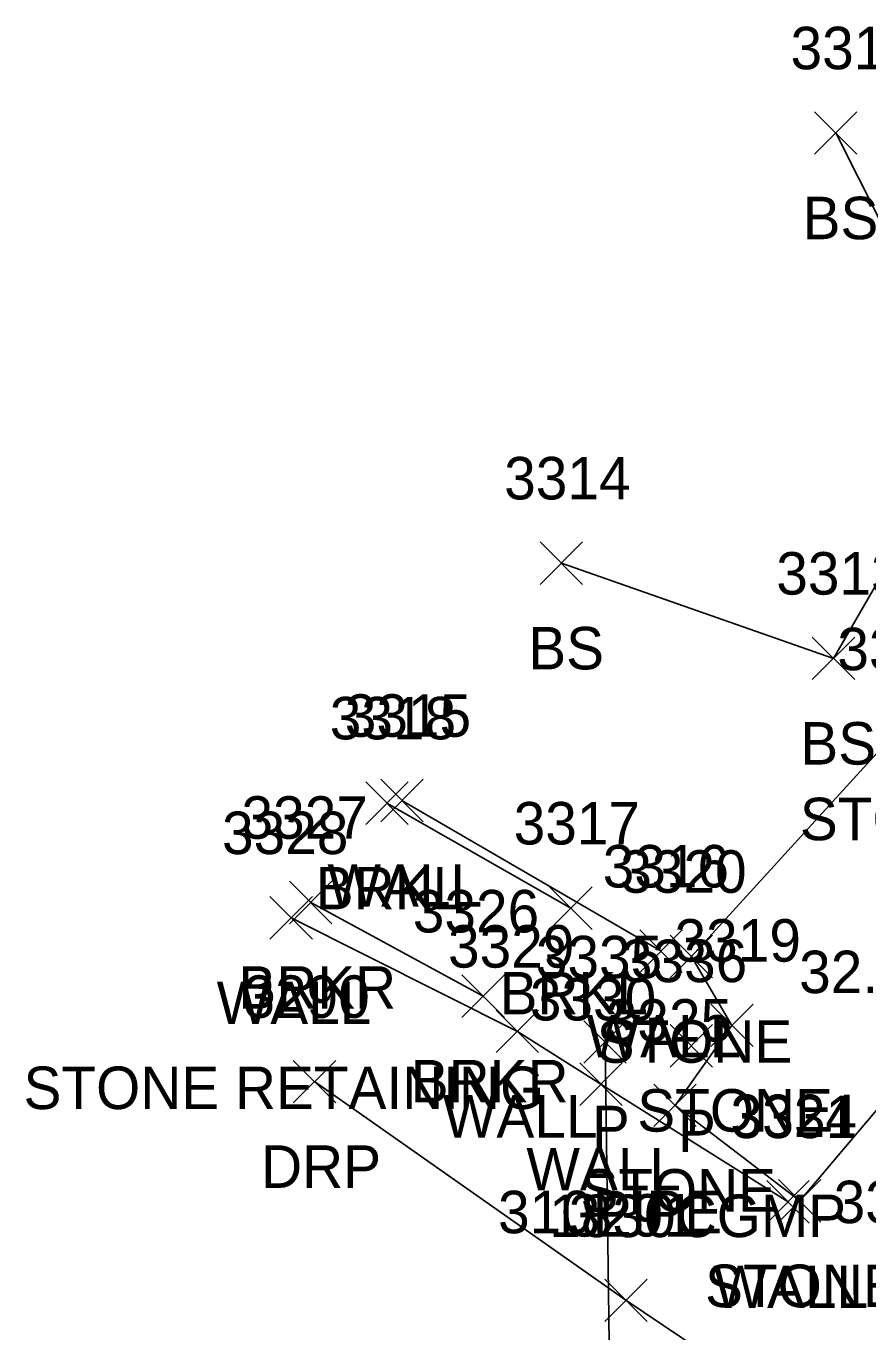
# Model space of a CAD drawing. Extents: x 1634209 to 1639641, y 608564 to 612258.
# Drawn here: x 1638849.3 to 1638888.9, y 610938 to 610999.4 of the extents above; entities that cross this region are included whole.
import ezdxf

# ---------------------------------------------------------------- set-up
doc = ezdxf.new("R2010")
doc.units = 0
for name, color, linetype in [('C_C', 7, 'Continuous'), ('D_A', 7, 'Continuous'), ('D_C', 7, 'Continuous'), ('D_I', 7, 'Continuous'), ('D_TIC', 7, 'Continuous'), ('DCP', 7, 'Continuous'), ('L_A', 7, 'Continuous'), ('L_C', 7, 'Continuous'), ('L_I', 7, 'Continuous'), ('L_TIC', 7, 'Continuous'), ('LASF', 7, 'Continuous'), ('LAWE', 7, 'Continuous'), ('LELB', 7, 'Continuous'), ('LW', 7, 'Continuous'), ('R_A', 7, 'Continuous'), ('R_I', 7, 'Continuous'), ('R_TIC', 7, 'Continuous'), ('RDP', 7, 'Continuous')]:
    doc.layers.add(name, color=color, linetype=linetype)

msp = doc.modelspace()

# ---------------------------------------------------------------- linework, layer by layer
at = {"layer": 'D_TIC'}
for points in [[(1638875.543, 610950.621), (1638877.543, 610952.621)], [(1638877.543, 610950.621), (1638875.543, 610952.621)], [(1638879.601, 610950.441), (1638881.601, 610952.441)], [(1638881.601, 610950.441), (1638879.601, 610952.441)]]:
    msp.add_lwpolyline(points, dxfattribs=at)
at = {"layer": 'DCP'}
msp.add_lwpolyline([(1638877.257, 610898.555), (1638876.543, 610951.621)], dxfattribs=at)
at = {"layer": 'L_TIC'}
for points in [[(1638886.401, 610993.406), (1638888.401, 610995.406)], [(1638888.401, 610993.406), (1638886.401, 610995.406)], [(1638873.485, 610973.16), (1638875.485, 610975.16)], [(1638875.485, 610973.16), (1638873.485, 610975.16)], [(1638886.295, 610968.68), (1638888.295, 610970.68)], [(1638888.295, 610968.68), (1638886.295, 610970.68)], [(1638865.273, 610961.866), (1638867.273, 610963.866)], [(1638867.273, 610961.866), (1638865.273, 610963.866)], [(1638865.98, 610961.988), (1638867.98, 610963.988)], [(1638867.98, 610961.988), (1638865.98, 610963.988)], [(1638861.683, 610957.189), (1638863.683, 610959.189)], [(1638863.683, 610957.189), (1638861.683, 610959.189)], [(1638873.931, 610956.92), (1638875.931, 610958.92)], [(1638875.931, 610956.92), (1638873.931, 610958.92)], [(1638860.765, 610956.467), (1638862.765, 610958.467)], [(1638862.765, 610956.467), (1638860.765, 610958.467)], [(1638878.179, 610954.895), (1638880.179, 610956.895)], [(1638880.179, 610954.895), (1638878.179, 610956.895)], [(1638879.604, 610954.647), (1638881.604, 610956.647)], [(1638881.604, 610954.647), (1638879.604, 610956.647)], [(1638869.803, 610952.779), (1638871.803, 610954.779)], [(1638871.803, 610952.779), (1638869.803, 610954.779)], [(1638881.515, 610951.405), (1638883.515, 610953.405)], [(1638883.515, 610951.405), (1638881.515, 610953.405)], [(1638871.415, 610951.124), (1638873.415, 610953.124)], [(1638873.415, 610951.124), (1638871.415, 610953.124)], [(1638875.348, 610948.638), (1638877.348, 610950.638)], [(1638877.348, 610948.638), (1638875.348, 610950.638)], [(1638878.836, 610947.64), (1638880.836, 610949.64)], [(1638880.836, 610947.64), (1638878.836, 610949.64)], [(1638884.156, 610943.1), (1638886.156, 610945.1)], [(1638886.156, 610943.1), (1638884.156, 610945.1)], [(1638884.707, 610943.147), (1638886.707, 610945.147)], [(1638886.707, 610943.147), (1638884.707, 610945.147)]]:
    msp.add_lwpolyline(points, dxfattribs=at)
at = {"layer": 'LASF'}
for points in [[(1638882.515, 610952.405), (1638880.604, 610955.647), (1638890.172, 610966.12), (1638895.49, 610962.413), (1638895.61, 610955.854), (1638885.707, 610944.147), (1638879.836, 610948.64)], [(1638879.836, 610948.64), (1638882.515, 610952.405)]]:
    msp.add_lwpolyline(points, dxfattribs=at)
at = {"layer": 'LAWE'}
for points in [[(1638874.931, 610957.92), (1638866.273, 610962.866)], [(1638870.803, 610953.779), (1638862.683, 610958.189)]]:
    msp.add_lwpolyline(points, dxfattribs=at)
at = {"layer": 'LELB'}
msp.add_lwpolyline([(1638887.401, 610994.406), (1638894.008, 610981.3), (1638887.295, 610969.68), (1638874.485, 610974.16)], dxfattribs=at)
at = {"layer": 'LW'}
for points in [[(1638866.98, 610962.988), (1638879.179, 610955.895)], [(1638861.765, 610957.467), (1638872.415, 610952.124), (1638876.348, 610949.638), (1638885.156, 610944.1)]]:
    msp.add_lwpolyline(points, dxfattribs=at)
at = {"layer": 'R_TIC'}
for points in [[(1638861.859, 610948.758), (1638863.859, 610950.758)], [(1638863.859, 610948.758), (1638861.859, 610950.758)], [(1638876.526, 610938.465), (1638878.526, 610940.465)], [(1638878.526, 610938.465), (1638876.526, 610940.465)]]:
    msp.add_lwpolyline(points, dxfattribs=at)
at = {"layer": 'RDP'}
msp.add_lwpolyline([(1638862.859, 610949.758), (1638877.526, 610939.465), (1638888.12, 610932.353), (1638891.772, 610931.788), (1638896.268, 610932.855), (1638901.51, 610936.87)], dxfattribs=at)

# ---------------------------------------------------------------- texts
at = {"layer": 'C_C'}
msp.add_text('32.725 IN POLE 342/75/20', height=2, dxfattribs=at).set_placement((1638885.681, 610953.922))
at = {"layer": 'D_A'}
for p in [(1638875.921, 610946.621), (1638879.978, 610946.441)]:
    msp.add_text('P', height=2, dxfattribs=at).set_placement(p)
at = {"layer": 'D_C'}
for s, p in [('310PIPE', (1638871.504, 610942.621)), ('1830CGMP', (1638873.916, 610942.441))]:
    msp.add_text(s, height=2, dxfattribs=at).set_placement(p)
at = {"layer": 'D_I'}
for s, p in [('3335', (1638873.283, 610954.621)), ('3336', (1638877.286, 610954.441))]:
    msp.add_text(s, height=2, dxfattribs=at).set_placement(p)
at = {"layer": 'L_A'}
for s, p in [('BS', (1638885.842, 610989.406)), ('BS', (1638872.926, 610969.16)), ('BS', (1638885.736, 610964.68)), ('STONE', (1638885.715, 610961.12)), ('BRKL', (1638862.918, 610957.866)), ('WALL', (1638863.468, 610957.988)), ('BRKR', (1638859.274, 610953.189)), ('BRKL', (1638871.576, 610952.92)), ('WALL', (1638858.254, 610952.467)), ('WALL', (1638875.667, 610950.895)), ('STONE', (1638876.147, 610950.647)), ('BRKR', (1638867.394, 610948.779)), ('WALL', (1638868.903, 610947.124)), ('STONE', (1638878.059, 610947.405)), ('WALL', (1638872.836, 610944.638)), ('STONE', (1638875.379, 610943.64)), ('STONE', (1638881.251, 610939.147)), ('WALL', (1638881.644, 610939.1))]:
    msp.add_text(s, height=2, dxfattribs=at).set_placement(p)
at = {"layer": 'L_C'}
msp.add_text('STONE RETAINING', height=2, dxfattribs=at).set_placement((1638849.159, 610948.467))
at = {"layer": 'L_I'}
for s, p in [('3311', (1638885.276, 610997.406)), ('3314', (1638871.792, 610977.16)), ('3313', (1638884.603, 610972.68)), ('3321', (1638887.479, 610969.12)), ('3318', (1638863.58, 610965.866)), ('3315', (1638864.287, 610965.988)), ('3327', (1638859.424, 610961.189)), ('3317', (1638872.238, 610960.92)), ('3328', (1638858.506, 610960.467)), ('3316', (1638876.431, 610958.895)), ('3320', (1638877.258, 610958.647)), ('3326', (1638867.489, 610956.779)), ('3329', (1638869.147, 610955.124)), ('3319', (1638879.815, 610955.405)), ('3330', (1638873.001, 610952.638)), ('3325', (1638876.576, 610951.64)), ('3324', (1638882.448, 610947.147)), ('3331', (1638882.463, 610947.1)), ('3337', (1638887.304, 610943.096))]:
    msp.add_text(s, height=2, dxfattribs=at).set_placement(p)
at = {"layer": 'R_A'}
msp.add_text('DRP', height=2, dxfattribs=at).set_placement((1638860.347, 610944.758))
at = {"layer": 'R_I'}
for s, p in [('3290', (1638859.513, 610952.758)), ('3291', (1638874.833, 610942.465))]:
    msp.add_text(s, height=2, dxfattribs=at).set_placement(p)

doc.saveas('drawing.dxf')
